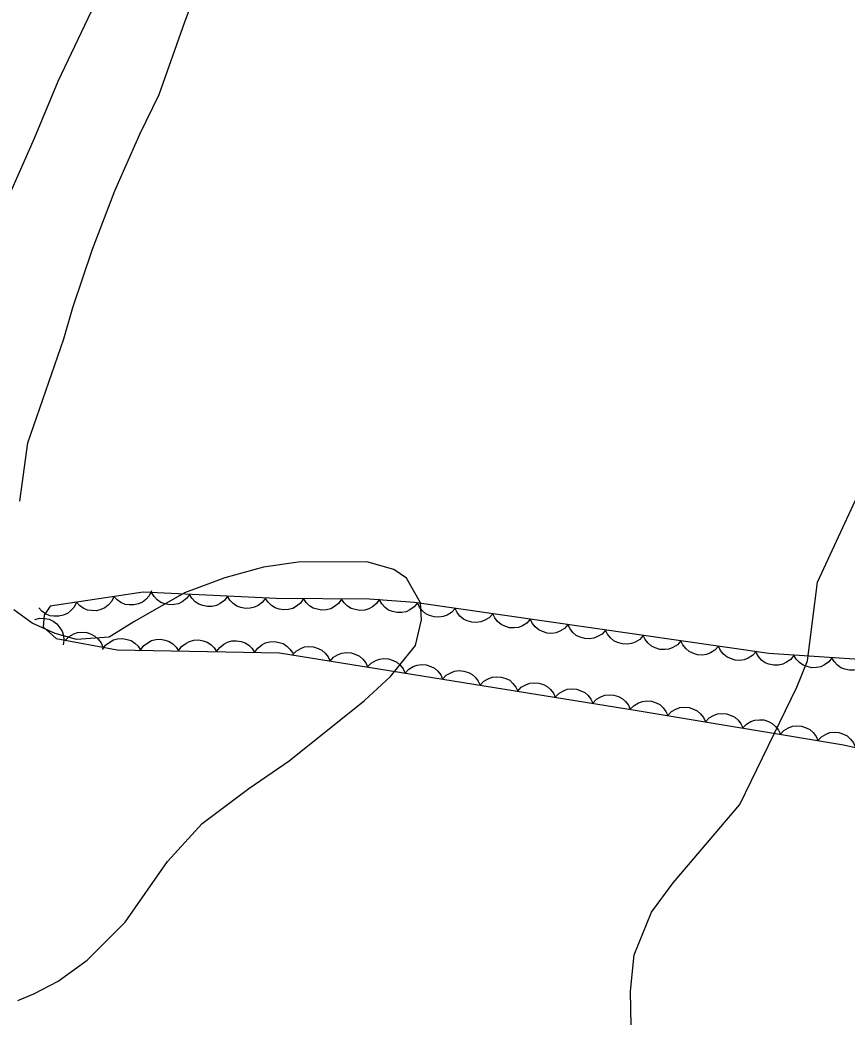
# Model space of a CAD drawing. Extents: x 282461 to 284471, y 5554090 to 5557646.
# Drawn here: x 283897.1 to 283962.3, y 5554692.9 to 5554771.5 of the extents above; entities that cross this region are included whole.
import ezdxf

# ---------------------------------------------------------------- set-up
doc = ezdxf.new("R2010")
doc.units = 0
for name, color, linetype in [('Niveau 1', 7, 'Continuous'), ('Niveau 2', 7, 'Continuous'), ('Niveau 44', 7, 'Continuous')]:
    doc.layers.add(name, color=color, linetype=linetype)

msp = doc.modelspace()

# ---------------------------------------------------------------- linework, layer by layer
at = {"layer": 'Niveau 1'}
for points in [[(283897.07, 5554733.58), (283897.71, 5554738.2), (283900.54, 5554746.39), (283901.26, 5554748.86), (283902.8, 5554753.46), (283904.56, 5554758.06), (283906.55, 5554762.54), (283908.07, 5554765.67), (283910.08, 5554771.4), (283911.49, 5554775.1)], [(283896.92, 5554694.2), (283898.17, 5554694.74), (283900.1, 5554695.72), (283902.39, 5554697.38), (283905.37, 5554700.37), (283908.72, 5554705.16), (283911.47, 5554708.16), (283915.13, 5554710.92), (283918.32, 5554713.12), (283924.27, 5554717.87), (283926.33, 5554719.75), (283928.29, 5554722.2), (283928.77, 5554724.22), (283928.68, 5554725.58), (283927.58, 5554727.52), (283926.58, 5554728.21), (283924.44, 5554728.81), (283919.02, 5554728.79), (283916.3, 5554728.39), (283913.24, 5554727.54), (283910.06, 5554726.36), (283906.07, 5554724.06), (283904.13, 5554722.85), (283901.53, 5554722.67), (283899.85, 5554723.15), (283898.05, 5554723.97), (283896.6, 5554725.01)]]:
    msp.add_lwpolyline(points, dxfattribs=at)
at = {"layer": 'Niveau 2'}
for points in [[(283906.14, 5554779.46), (283900.06, 5554766.69), (283898.19, 5554762.2), (283894.91, 5554754.8)], [(283965.4, 5554688.89), (283960.51, 5554684.02), (283957.8, 5554682.04), (283954.07, 5554679.86), (283952.13, 5554679.49), (283949.81, 5554680.04), (283948.15, 5554681.48), (283946.83, 5554683.06), (283946.02, 5554684.54), (283945.33, 5554690.82), (283945.26, 5554694.94), (283945.53, 5554697.81), (283946.9, 5554701.17), (283948.63, 5554703.48), (283953.87, 5554709.66), (283958.37, 5554718.91), (283959.21, 5554721), (283960, 5554727.21), (283964.15, 5554736.16)]]:
    msp.add_lwpolyline(points, dxfattribs=at)
at = {"layer": 'Niveau 44'}
for points in [[(283907.46, 5554726.51), (283907.28, 5554726.13), (283907.01, 5554725.83), (283906.76, 5554725.62), (283906.43, 5554725.48), (283906.07, 5554725.4), (283905.69, 5554725.4), (283905.37, 5554725.44), (283905.05, 5554725.59), (283904.74, 5554725.8), (283904.5, 5554726.07)], [(283964.11, 5554721.05), (283956.18, 5554721.57), (283928.22, 5554725.59), (283924.63, 5554725.86), (283917.29, 5554725.91), (283906.79, 5554726.41), (283899.46, 5554725.31), (283899, 5554724.61), (283898.9, 5554723.68), (283899.95, 5554722.76), (283904.74, 5554721.87), (283917.57, 5554721.62), (283945.77, 5554717.09), (283962.05, 5554714.37), (283969.52, 5554712.69)], [(283904.5, 5554726.07), (283904.32, 5554725.69), (283904.04, 5554725.39), (283903.79, 5554725.18), (283903.47, 5554725.04), (283903.11, 5554724.95), (283902.72, 5554724.96), (283902.4, 5554725), (283902.08, 5554725.15), (283901.77, 5554725.36), (283901.53, 5554725.62)], [(283910.47, 5554726.23), (283910.22, 5554725.9), (283909.89, 5554725.66), (283909.6, 5554725.5), (283909.26, 5554725.43), (283908.89, 5554725.41), (283908.51, 5554725.5), (283908.2, 5554725.6), (283907.92, 5554725.81), (283907.66, 5554726.07), (283907.47, 5554726.38)], [(283913.46, 5554726.09), (283913.21, 5554725.76), (283912.88, 5554725.52), (283912.6, 5554725.36), (283912.25, 5554725.29), (283911.88, 5554725.27), (283911.51, 5554725.35), (283911.2, 5554725.46), (283910.91, 5554725.66), (283910.65, 5554725.93), (283910.47, 5554726.23)], [(283916.46, 5554725.95), (283916.21, 5554725.62), (283915.88, 5554725.37), (283915.59, 5554725.22), (283915.25, 5554725.14), (283914.88, 5554725.13), (283914.5, 5554725.21), (283914.19, 5554725.31), (283913.91, 5554725.52), (283913.65, 5554725.79), (283913.46, 5554726.09)], [(283919.46, 5554725.9), (283919.22, 5554725.55), (283918.9, 5554725.3), (283918.62, 5554725.13), (283918.28, 5554725.04), (283917.91, 5554725.01), (283917.53, 5554725.08), (283917.22, 5554725.17), (283916.93, 5554725.36), (283916.66, 5554725.62), (283916.46, 5554725.92)], [(283922.46, 5554725.87), (283922.22, 5554725.53), (283921.9, 5554725.28), (283921.62, 5554725.11), (283921.28, 5554725.02), (283920.91, 5554724.99), (283920.53, 5554725.06), (283920.22, 5554725.15), (283919.93, 5554725.34), (283919.66, 5554725.6), (283919.46, 5554725.9)], [(283925.46, 5554725.85), (283925.22, 5554725.51), (283924.9, 5554725.26), (283924.62, 5554725.09), (283924.28, 5554725), (283923.91, 5554724.97), (283923.53, 5554725.04), (283923.22, 5554725.13), (283922.93, 5554725.32), (283922.66, 5554725.58), (283922.46, 5554725.87)], [(283928.45, 5554725.57), (283928.19, 5554725.25), (283927.85, 5554725.01), (283927.56, 5554724.86), (283927.21, 5554724.8), (283926.84, 5554724.8), (283926.47, 5554724.89), (283926.16, 5554725), (283925.89, 5554725.21), (283925.63, 5554725.49), (283925.45, 5554725.8)], [(283901.53, 5554725.62), (283901.35, 5554725.24), (283901.08, 5554724.94), (283900.82, 5554724.73), (283900.5, 5554724.59), (283900.14, 5554724.51), (283899.76, 5554724.51), (283899.43, 5554724.55), (283899.11, 5554724.7), (283898.81, 5554724.91), (283898.56, 5554725.18)], [(283931.41, 5554725.13), (283931.13, 5554724.82), (283930.78, 5554724.61), (283930.48, 5554724.48), (283930.13, 5554724.44), (283929.76, 5554724.46), (283929.4, 5554724.58), (283929.1, 5554724.71), (283928.84, 5554724.95), (283928.6, 5554725.23), (283928.44, 5554725.56)], [(283934.38, 5554724.7), (283934.1, 5554724.39), (283933.75, 5554724.19), (283933.45, 5554724.06), (283933.1, 5554724.02), (283932.73, 5554724.04), (283932.37, 5554724.15), (283932.07, 5554724.29), (283931.8, 5554724.52), (283931.57, 5554724.81), (283931.41, 5554725.13)], [(283898.25, 5554724.25), (283898.65, 5554724.36), (283899.06, 5554724.34), (283899.38, 5554724.29), (283899.7, 5554724.13), (283900, 5554723.91), (283900.24, 5554723.61), (283900.42, 5554723.34), (283900.51, 5554723), (283900.55, 5554722.63), (283900.5, 5554722.27)], [(283937.35, 5554724.28), (283937.07, 5554723.97), (283936.72, 5554723.76), (283936.42, 5554723.63), (283936.07, 5554723.59), (283935.7, 5554723.61), (283935.33, 5554723.73), (283935.04, 5554723.86), (283934.77, 5554724.09), (283934.54, 5554724.38), (283934.38, 5554724.7)], [(283940.32, 5554723.85), (283940.04, 5554723.54), (283939.69, 5554723.33), (283939.39, 5554723.2), (283939.04, 5554723.16), (283938.67, 5554723.18), (283938.3, 5554723.3), (283938.01, 5554723.43), (283937.74, 5554723.67), (283937.51, 5554723.95), (283937.35, 5554724.28)], [(283943.29, 5554723.42), (283943.01, 5554723.11), (283942.66, 5554722.91), (283942.36, 5554722.78), (283942.01, 5554722.73), (283941.64, 5554722.76), (283941.27, 5554722.87), (283940.97, 5554723), (283940.71, 5554723.24), (283940.48, 5554723.53), (283940.32, 5554723.85)], [(283946.26, 5554723), (283945.98, 5554722.69), (283945.63, 5554722.48), (283945.33, 5554722.35), (283944.98, 5554722.31), (283944.61, 5554722.33), (283944.24, 5554722.45), (283943.94, 5554722.58), (283943.68, 5554722.81), (283943.45, 5554723.1), (283943.29, 5554723.42)], [(283900.67, 5554722.63), (283900.97, 5554722.92), (283901.32, 5554723.12), (283901.63, 5554723.23), (283901.98, 5554723.26), (283902.35, 5554723.23), (283902.71, 5554723.09), (283903, 5554722.95), (283903.26, 5554722.7), (283903.48, 5554722.41), (283903.62, 5554722.08)], [(283903.6, 5554721.89), (283903.84, 5554722.23), (283904.17, 5554722.48), (283904.45, 5554722.65), (283904.79, 5554722.73), (283905.16, 5554722.76), (283905.54, 5554722.69), (283905.85, 5554722.59), (283906.14, 5554722.39), (283906.41, 5554722.14), (283906.6, 5554721.83)], [(283906.6, 5554721.83), (283906.84, 5554722.18), (283907.16, 5554722.42), (283907.45, 5554722.59), (283907.79, 5554722.67), (283908.16, 5554722.7), (283908.54, 5554722.63), (283908.85, 5554722.53), (283909.14, 5554722.33), (283909.41, 5554722.08), (283909.6, 5554721.78)], [(283909.6, 5554721.78), (283909.84, 5554722.12), (283910.16, 5554722.37), (283910.45, 5554722.53), (283910.79, 5554722.62), (283911.16, 5554722.64), (283911.54, 5554722.57), (283911.85, 5554722.48), (283912.14, 5554722.28), (283912.41, 5554722.02), (283912.6, 5554721.72)], [(283912.6, 5554721.72), (283912.84, 5554722.06), (283913.16, 5554722.31), (283913.45, 5554722.47), (283913.79, 5554722.56), (283914.16, 5554722.58), (283914.54, 5554722.51), (283914.85, 5554722.42), (283915.14, 5554722.22), (283915.4, 5554721.96), (283915.6, 5554721.66)], [(283915.6, 5554721.66), (283915.84, 5554722), (283916.16, 5554722.25), (283916.45, 5554722.42), (283916.79, 5554722.5), (283917.16, 5554722.52), (283917.53, 5554722.45), (283917.85, 5554722.36), (283918.14, 5554722.16), (283918.4, 5554721.9), (283918.6, 5554721.6)], [(283949.23, 5554722.57), (283948.95, 5554722.26), (283948.6, 5554722.05), (283948.29, 5554721.92), (283947.95, 5554721.88), (283947.58, 5554721.9), (283947.21, 5554722.02), (283946.91, 5554722.15), (283946.65, 5554722.38), (283946.42, 5554722.67), (283946.26, 5554723)], [(283952.2, 5554722.14), (283951.92, 5554721.83), (283951.57, 5554721.63), (283951.26, 5554721.5), (283950.91, 5554721.45), (283950.55, 5554721.48), (283950.18, 5554721.59), (283949.88, 5554721.72), (283949.62, 5554721.96), (283949.39, 5554722.25), (283949.23, 5554722.57)], [(283918.59, 5554721.46), (283918.87, 5554721.76), (283919.23, 5554721.96), (283919.53, 5554722.09), (283919.88, 5554722.12), (283920.25, 5554722.1), (283920.61, 5554721.97), (283920.91, 5554721.84), (283921.17, 5554721.6), (283921.4, 5554721.31), (283921.55, 5554720.98)], [(283955.17, 5554721.72), (283954.89, 5554721.41), (283954.54, 5554721.2), (283954.23, 5554721.07), (283953.88, 5554721.03), (283953.51, 5554721.05), (283953.15, 5554721.17), (283952.85, 5554721.3), (283952.59, 5554721.53), (283952.35, 5554721.82), (283952.2, 5554722.14)], [(283921.55, 5554720.98), (283921.83, 5554721.29), (283922.19, 5554721.49), (283922.49, 5554721.61), (283922.84, 5554721.65), (283923.21, 5554721.62), (283923.57, 5554721.5), (283923.87, 5554721.36), (283924.13, 5554721.12), (283924.36, 5554720.83), (283924.51, 5554720.51)], [(283924.51, 5554720.51), (283924.8, 5554720.81), (283925.15, 5554721.01), (283925.45, 5554721.14), (283925.8, 5554721.17), (283926.17, 5554721.15), (283926.54, 5554721.02), (283926.83, 5554720.89), (283927.09, 5554720.65), (283927.32, 5554720.36), (283927.47, 5554720.03)], [(283958.15, 5554721.44), (283957.9, 5554721.11), (283957.56, 5554720.88), (283957.27, 5554720.72), (283956.93, 5554720.66), (283956.56, 5554720.65), (283956.18, 5554720.74), (283955.88, 5554720.84), (283955.59, 5554721.06), (283955.34, 5554721.33), (283955.16, 5554721.64)], [(283961.14, 5554721.24), (283960.89, 5554720.91), (283960.56, 5554720.68), (283960.26, 5554720.53), (283959.92, 5554720.46), (283959.55, 5554720.45), (283959.18, 5554720.54), (283958.87, 5554720.65), (283958.59, 5554720.86), (283958.33, 5554721.13), (283958.15, 5554721.44)], [(283964.14, 5554721.05), (283963.88, 5554720.72), (283963.55, 5554720.48), (283963.26, 5554720.33), (283962.91, 5554720.26), (283962.54, 5554720.25), (283962.17, 5554720.34), (283961.86, 5554720.45), (283961.58, 5554720.66), (283961.33, 5554720.93), (283961.14, 5554721.24)], [(283927.47, 5554720.03), (283927.76, 5554720.33), (283928.11, 5554720.54), (283928.42, 5554720.66), (283928.77, 5554720.7), (283929.13, 5554720.67), (283929.5, 5554720.55), (283929.79, 5554720.41), (283930.05, 5554720.17), (283930.28, 5554719.88), (283930.43, 5554719.55)], [(283930.43, 5554719.55), (283930.72, 5554719.86), (283931.07, 5554720.06), (283931.38, 5554720.19), (283931.73, 5554720.22), (283932.1, 5554720.19), (283932.46, 5554720.07), (283932.75, 5554719.93), (283933.01, 5554719.7), (283933.24, 5554719.4), (283933.4, 5554719.08)], [(283933.4, 5554719.08), (283933.68, 5554719.38), (283934.03, 5554719.58), (283934.34, 5554719.71), (283934.69, 5554719.74), (283935.06, 5554719.72), (283935.42, 5554719.6), (283935.72, 5554719.46), (283935.98, 5554719.22), (283936.2, 5554718.93), (283936.36, 5554718.6)], [(283936.36, 5554718.6), (283936.64, 5554718.91), (283937, 5554719.11), (283937.3, 5554719.23), (283937.65, 5554719.27), (283938.02, 5554719.24), (283938.38, 5554719.12), (283938.68, 5554718.98), (283938.94, 5554718.74), (283939.17, 5554718.45), (283939.32, 5554718.13)], [(283939.32, 5554718.13), (283939.6, 5554718.43), (283939.96, 5554718.63), (283940.26, 5554718.76), (283940.61, 5554718.79), (283940.98, 5554718.77), (283941.34, 5554718.64), (283941.64, 5554718.51), (283941.9, 5554718.27), (283942.13, 5554717.98), (283942.28, 5554717.65)], [(283942.28, 5554717.65), (283942.57, 5554717.96), (283942.92, 5554718.16), (283943.22, 5554718.28), (283943.57, 5554718.32), (283943.94, 5554718.29), (283944.31, 5554718.17), (283944.6, 5554718.03), (283944.86, 5554717.79), (283945.09, 5554717.5), (283945.24, 5554717.17)], [(283945.24, 5554717.18), (283945.53, 5554717.48), (283945.88, 5554717.68), (283946.19, 5554717.8), (283946.54, 5554717.84), (283946.91, 5554717.81), (283947.27, 5554717.68), (283947.57, 5554717.54), (283947.82, 5554717.3), (283948.05, 5554717.01), (283948.2, 5554716.68)], [(283948.2, 5554716.68), (283948.49, 5554716.99), (283948.84, 5554717.19), (283949.15, 5554717.31), (283949.5, 5554717.34), (283949.87, 5554717.31), (283950.23, 5554717.19), (283950.52, 5554717.05), (283950.78, 5554716.81), (283951.01, 5554716.52), (283951.16, 5554716.19)], [(283951.16, 5554716.19), (283951.45, 5554716.49), (283951.8, 5554716.69), (283952.11, 5554716.82), (283952.46, 5554716.85), (283952.83, 5554716.82), (283953.19, 5554716.69), (283953.48, 5554716.56), (283953.74, 5554716.32), (283953.97, 5554716.02), (283954.12, 5554715.7)], [(283954.12, 5554715.7), (283954.41, 5554716), (283954.76, 5554716.2), (283955.07, 5554716.32), (283955.42, 5554716.35), (283955.78, 5554716.33), (283956.15, 5554716.2), (283956.44, 5554716.06), (283956.7, 5554715.82), (283956.93, 5554715.53), (283957.08, 5554715.2)], [(283957.08, 5554715.2), (283957.36, 5554715.5), (283957.72, 5554715.7), (283958.03, 5554715.83), (283958.38, 5554715.86), (283958.74, 5554715.83), (283959.11, 5554715.71), (283959.4, 5554715.57), (283959.66, 5554715.33), (283959.89, 5554715.03), (283960.04, 5554714.71)], [(283960.04, 5554714.71), (283960.32, 5554715.01), (283960.68, 5554715.21), (283960.98, 5554715.33), (283961.33, 5554715.37), (283961.7, 5554715.34), (283962.06, 5554715.21), (283962.36, 5554715.07), (283962.62, 5554714.83), (283962.84, 5554714.54), (283962.99, 5554714.21)]]:
    msp.add_lwpolyline(points, dxfattribs=at)

doc.saveas('drawing.dxf')
